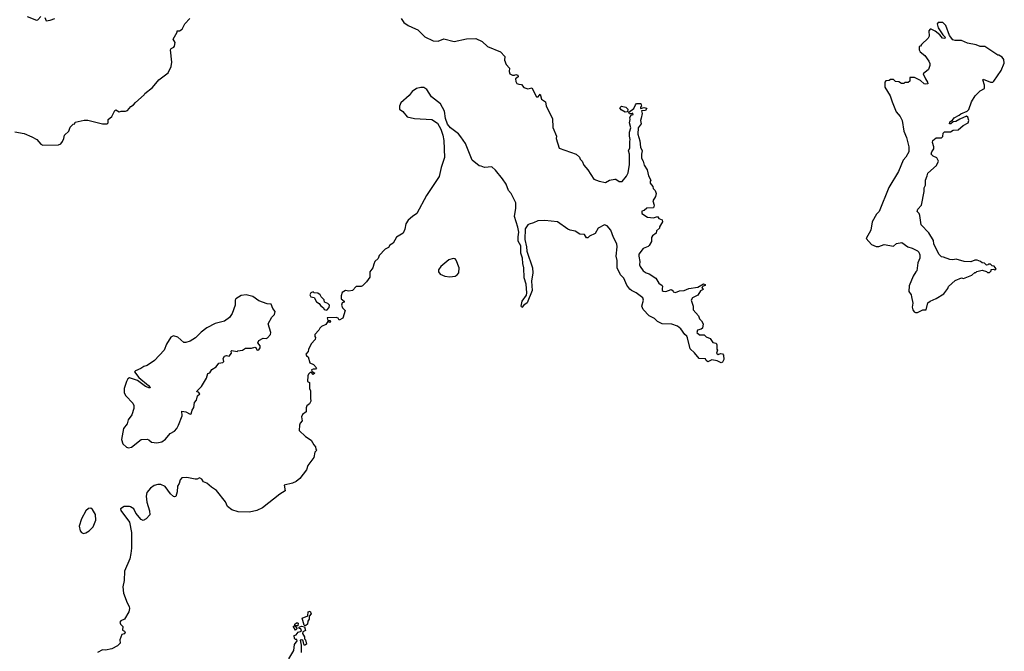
# Model space of a CAD drawing. Extents: x 2293878 to 2522763, y 823964 to 1006972.
# Tile 353 of 407: x 2450372 to 2459807, y 876536 to 882594. Entities that reach past the tile are written whole.
import ezdxf

# ---------------------------------------------------------------- set-up
doc = ezdxf.new("R2010")
doc.units = 0

msp = doc.modelspace()

# ---------------------------------------------------------------- linework, layer by layer
at = {"layer": '0CON20XD'}
for points in [[(2450325, 881516.6), (2450415, 881501.8), (2450489.4, 881469.4), (2450535.3, 881445.3), (2450575, 881400), (2450595, 881390), (2450745, 881392.5), (2450766.4, 881403.6), (2450782.5, 881425), (2450797, 881453), (2450802.5, 881485), (2450842.5, 881525), (2450857, 881563), (2450885, 881590), (2450900, 881595), (2450905, 881610), (2450990.7, 881629.3), (2451025, 881630), (2451165, 881594), (2451210, 881595), (2451220, 881605), (2451220, 881635), (2451253.8, 881665), (2451285, 881722.5), (2451295, 881727.5), (2451325, 881710), (2451345, 881717.5), (2451385, 881717.5), (2451406.1, 881723.9), (2451438.3, 881761.7), (2451463, 881777), (2451480.7, 881799.3), (2451565, 881872.5), (2451572.5, 881885), (2451645.7, 881944.3), (2451706.7, 882015), (2451795.7, 882084.3), (2451824.2, 882145), (2451830, 882185), (2451817.5, 882305), (2451823.6, 882316.4), (2451849.3, 882330.7), (2451855, 882340), (2451862.5, 882375), (2451842.5, 882405), (2451880, 882475), (2451880, 882485), (2451905, 882487.5), (2451927.7, 882502.3), (2451953.3, 882555), (2452003.9, 882606.1)], [(2450445, 882624), (2450535, 882588), (2450547, 882593), (2450575, 882623.8)], [(2450612.5, 882615), (2450625, 882582.5), (2450665, 882587.5), (2450710, 882605)], [(2454028.1, 882605), (2454052, 882565), (2454095, 882537.1), (2454165, 882506.9)], [(2458975, 879786.2), (2458995, 879794), (2459025, 879810.8), (2459058.8, 879811.2), (2459075, 879876.7), (2459095, 879893.3), (2459155, 879920), (2459227.5, 879965), (2459266.1, 880013.9), (2459272.5, 880035), (2459335, 880092.5), (2459395, 880117.5), (2459415, 880112.5), (2459497, 880143), (2459525, 880170), (2459535, 880170), (2459545, 880180), (2459595, 880190), (2459635, 880180), (2459645, 880170), (2459665, 880170), (2459680, 880185), (2459681.7, 880198.3), (2459705, 880200), (2459715, 880192.5), (2459730, 880205), (2459708.3, 880228.3), (2459691.7, 880231.7), (2459675, 880250), (2459655, 880250), (2459648.3, 880241.7), (2459635, 880240), (2459618.3, 880258.3), (2459593, 880263), (2459580, 880275), (2459547, 880287), (2459523.6, 880286.4), (2459485, 880270), (2459423.6, 880273.6), (2459345, 880296.7), (2459315, 880290), (2459285, 880292.5), (2459225, 880317.5), (2459205, 880320), (2459180, 880345), (2459132.5, 880445), (2459127.5, 880475), (2459085, 880550), (2459010, 880625), (2458997.5, 880715), (2458990, 880735), (2458972.5, 880755), (2458977.5, 880775), (2459012.5, 880815), (2459037.5, 880945), (2459038.3, 880981.7), (2459050, 881005), (2459052.5, 881055), (2459067.5, 881095), (2459075, 881120), (2459156.4, 881193.6), (2459177.5, 881235), (2459159.3, 881269.3), (2459123.9, 881283.9), (2459106.2, 881305), (2459113, 881327), (2459132.5, 881355), (2459132.5, 881375), (2459120, 881415), (2459123.3, 881435), (2459155, 881461.2), (2459205, 881460), (2459217, 881473), (2459220, 881505), (2459233, 881517), (2459291.7, 881518.3), (2459316.7, 881533.3), (2459365, 881536.7), (2459412.7, 881577.3), (2459460, 881605), (2459466.7, 881625), (2459457, 881657), (2459445, 881667.5), (2459379.3, 881640.7), (2459341.7, 881618.3), (2459316.7, 881613.3), (2459295, 881593.3), (2459282.5, 881595), (2459283.3, 881615), (2459309.3, 881630.7), (2459325, 881652.5), (2459375, 881677.5), (2459389.3, 881690.7), (2459450, 881715), (2459466.4, 881733.6), (2459492.5, 881805), (2459526.4, 881863.6), (2459575, 881912.5), (2459617.5, 881935), (2459616.1, 881963.9), (2459600, 882015), (2459605, 882022.5), (2459675, 881992.9), (2459695.8, 881994.2), (2459705, 882002.5), (2459776.2, 882105), (2459806.7, 882175), (2459801.7, 882211.7), (2459787.5, 882235), (2459753, 882253), (2459743.9, 882253.9), (2459620, 882335), (2459575, 882337.5), (2459538.3, 882351.7), (2459455, 882367.5), (2459395, 882393.3), (2459335, 882393.3), (2459315, 882400), (2459281.7, 882441.7), (2459245, 882537.5), (2459217, 882567), (2459173, 882567), (2459162.5, 882555), (2459174, 882515), (2459217, 882447), (2459240, 882425), (2459238.3, 882411.7), (2459215, 882417.5), (2459188, 882448), (2459145, 882482), (2459105, 882503.3), (2459095, 882502.5), (2459082.5, 882485), (2459086.7, 882435), (2459077.5, 882415), (2459013.6, 882356.4), (2459005, 882340), (2458990, 882335), (2458990, 882305), (2459000, 882285), (2459045, 882250), (2459082.5, 882195), (2459091.7, 882171.7), (2459092.5, 882155), (2459080, 882115), (2459030, 882075), (2459050, 882025), (2459070, 881995), (2459072.5, 881977.5), (2459056.2, 881973.8), (2459039.7, 881979.7), (2459005, 882010), (2458945, 882040), (2458901.7, 882038.3), (2458900, 882005), (2458885, 881990), (2458855, 881990), (2458845, 881980), (2458823, 881983), (2458795, 881997.5), (2458765, 882000), (2458745, 882020), (2458715, 882020), (2458705, 882010), (2458673, 882007), (2458662.5, 881995), (2458662.5, 881945), (2458713.6, 881863.6), (2458733, 881807), (2458769.3, 881709.3), (2458807.5, 881665), (2458826.4, 881626.4), (2458843.3, 881525), (2458870, 881465), (2458892.5, 881375), (2458893.3, 881325), (2458864.1, 881275.9), (2458836.7, 881245), (2458793.6, 881136.4), (2458700, 880985), (2458606.7, 880755), (2458582, 880728), (2458540, 880655), (2458527.5, 880575), (2458482.5, 880495), (2458535, 880437.5), (2458578.3, 880418.3), (2458605, 880417.5), (2458655, 880436.7), (2458745, 880422.5), (2458773, 880447), (2458825, 880457.5), (2458883.8, 880413.8), (2458925, 880402.5), (2458975, 880377.5), (2458987.5, 880365), (2458997, 880337), (2458997.5, 880305), (2458978.3, 880261.7), (2458967.5, 880185), (2458957.5, 880175), (2458933.3, 880135), (2458895, 880040), (2458893, 879987), (2458913.3, 879955), (2458918.8, 879935), (2458928.8, 879875), (2458923.3, 879835), (2458929.3, 879809.3), (2458942.3, 879792.3), (2458955, 879786.7), (2458975, 879786.2)], [(2454165, 882506.9), (2454187.4, 882497.4), (2454255, 882430), (2454335, 882391.1), (2454382.1, 882387.9), (2454435, 882410), (2454535, 882384.2), (2454655, 882410), (2454743, 882413), (2454805, 882382.9), (2454855, 882337.5), (2454980, 882285), (2455019.5, 882239.5), (2455017.5, 882205), (2455032.5, 882165), (2455065, 882130), (2455063.3, 882095), (2455070, 882075), (2455095, 882060), (2455115, 882060), (2455125, 882066.7), (2455145, 882060), (2455147.5, 882045), (2455123.3, 882025), (2455125, 882000), (2455135, 881982.5), (2455153.6, 881973.6), (2455181.7, 881971.7), (2455203.9, 881943.9), (2455240.7, 881930.7), (2455280.7, 881940.7), (2455325, 881853.3), (2455340, 881855), (2455358.3, 881878.3), (2455371.7, 881831.7), (2455410, 881805), (2455416.7, 881765), (2455476.7, 881645), (2455480.7, 881560.7), (2455517.5, 881475), (2455512.5, 881455), (2455540.7, 881360.7), (2455705, 881302.5), (2455736.1, 881276.1), (2455742.5, 881255), (2455762.5, 881235), (2455779.3, 881199.3), (2455816.7, 881155), (2455875, 881062.5), (2455925, 881043.8), (2455985, 881033.3), (2456025, 881053.3), (2456075, 881062.5), (2456085, 881062.5), (2456115, 881042.5), (2456145, 881042.5), (2456186.1, 881093.9), (2456202.5, 881125), (2456216.2, 881205), (2456214.2, 881304.2), (2456206.2, 881335), (2456220, 881365), (2456217.5, 881425), (2456223.3, 881445), (2456214, 881475), (2456216.2, 881515), (2456226.7, 881555), (2456214, 881605), (2456222.5, 881635), (2456217.5, 881655), (2456231.7, 881678.3), (2456250, 881685), (2456248.3, 881698.3), (2456235, 881690), (2456215, 881690), (2456210, 881705), (2456258.3, 881741.7), (2456271.7, 881778.3), (2456281.7, 881788.3), (2456325, 881790), (2456330, 881765), (2456320, 881755), (2456321.7, 881741.7), (2456355, 881752.5), (2456380, 881745), (2456368.3, 881721.7), (2456331.7, 881718.3), (2456337.5, 881695), (2456328.3, 881648.3), (2456320, 881625), (2456326.7, 881595), (2456297.5, 881555), (2456296.2, 881495), (2456315, 881430), (2456320.3, 881370.3), (2456338, 881335), (2456330, 881305), (2456331.2, 881265), (2456346.2, 881235), (2456355, 881197.5), (2456383.3, 881155), (2456396.4, 881096.4), (2456420, 881055), (2456412.5, 881045), (2456412.5, 881025), (2456440, 880995), (2456442.5, 880975), (2456460, 880955), (2456470, 880925), (2456463.6, 880896.4), (2456437.5, 880855), (2456452.5, 880815), (2456445, 880790), (2456383, 880787), (2456357, 880763), (2456333.6, 880756.4), (2456333.3, 880735), (2456388.3, 880698.3), (2456445, 880692.5), (2456485, 880707.5), (2456497, 880687), (2456530, 880675), (2456532.5, 880655), (2456503, 880607), (2456502.5, 880595), (2456473, 880567), (2456472.5, 880545), (2456435, 880520), (2456427.5, 880505), (2456427.5, 880465), (2456405, 880427.5), (2456395, 880417.5), (2456345, 880397.5), (2456306.4, 880343.6), (2456303.3, 880325), (2456313.8, 880275), (2456312.7, 880242.7), (2456316.2, 880225), (2456345, 880183.3), (2456374.1, 880164.1), (2456405, 880156), (2456467.5, 880115), (2456495, 880066.2), (2456527.5, 880045), (2456532.5, 880035), (2456528.8, 880015), (2456530, 879995), (2456538.6, 879988.6), (2456565, 879988.1), (2456615, 880006), (2456630, 879995), (2456634, 879984), (2456655, 879976.7), (2456695, 879994), (2456740, 879995), (2456783.9, 880016.1), (2456871.7, 880028.3), (2456925, 880060), (2456940, 880055), (2456940, 880045), (2456921.7, 880038.3), (2456910, 880025), (2456920, 880005), (2456897, 879993), (2456869.3, 879950.7), (2456817.5, 879925), (2456806.7, 879905), (2456826.1, 879846.1), (2456825, 879810), (2456875, 879752.5), (2456885.8, 879725.8), (2456906.2, 879705), (2456920, 879675), (2456913.6, 879636.4), (2456903.6, 879626.4), (2456867.5, 879615), (2456860, 879595), (2456885, 879572), (2456930.7, 879570.7), (2456951.2, 879551.2), (2456988.8, 879535), (2457015, 879497.5), (2457045, 879492.5), (2457052.5, 879475), (2457052.5, 879435), (2457060, 879425), (2457047.5, 879395), (2457065, 879383.8), (2457088.3, 879391.7), (2457105, 879390), (2457116.7, 879375), (2457118.8, 879335), (2457105, 879307.5), (2457095, 879303.3), (2457055, 879321.2), (2457005, 879331.2), (2456965, 879312.5), (2456950, 879325), (2456945, 879340), (2456883.8, 879343.8), (2456839.3, 879399.3), (2456795.9, 879435.9), (2456771.7, 879541.7), (2456765, 879557.5), (2456744.2, 879574.2), (2456707.4, 879627.4), (2456675, 879652.9), (2456622.6, 879672.6), (2456530, 879675), (2456485, 879700), (2456455, 879728.8), (2456405, 879752.9), (2456345.7, 879815), (2456334.3, 879845), (2456350, 879905), (2456343.8, 879925), (2456280, 879975), (2456235, 879996), (2456219.7, 880009.7), (2456188.6, 880048.6), (2456162, 880115), (2456128, 880145), (2456096.7, 880215), (2456096.7, 880285), (2456086.2, 880325), (2456098.1, 880415), (2456095.5, 880445), (2456063.1, 880505), (2456035.7, 880575), (2456001.2, 880615), (2455974.5, 880625.5), (2455916.7, 880595), (2455885, 880542.5), (2455833, 880517), (2455815, 880500), (2455805, 880502.5), (2455785, 880532.5), (2455740, 880535), (2455694, 880564), (2455645.6, 880575.6), (2455624.5, 880584.5), (2455525, 880654), (2455405, 880666.7), (2455337, 880663), (2455296.4, 880643.6), (2455255, 880632.5), (2455242.5, 880625), (2455215, 880586.7), (2455213.3, 880485), (2455230, 880415), (2455232.5, 880375), (2455286, 880215), (2455288.8, 880165), (2455277.5, 880085), (2455284.2, 879995), (2455233.6, 879876.4), (2455203.3, 879856.7), (2455185, 879832.5), (2455177.5, 879845), (2455186.7, 879895), (2455227.7, 879952.3), (2455232, 879975), (2455226.2, 880056.2), (2455206.4, 880116.4), (2455202, 880215), (2455192.5, 880255), (2455190, 880305), (2455174.3, 880355), (2455174, 880425), (2455148.9, 880468.9), (2455147.5, 880512.5), (2455156, 880555), (2455146.7, 880605), (2455112.5, 880705), (2455127.5, 880785), (2455126.4, 880836.4), (2455082.5, 880925), (2455057.5, 880955), (2455032.5, 881015), (2454998.3, 881068.3), (2454931.7, 881151.7), (2454895, 881183.3), (2454827, 881177), (2454795, 881190), (2454775, 881191.2), (2454708.8, 881245), (2454643.1, 881405), (2454600.6, 881470.6), (2454578.1, 881498.1), (2454501.2, 881555), (2454473, 881593), (2454453.8, 881645), (2454443.8, 881715), (2454405, 881786.7), (2454316.7, 881855), (2454275, 881922.5), (2454245, 881942.5), (2454215, 881943.3), (2454175, 881933.3), (2454133.3, 881905), (2454105, 881867.5), (2454023.3, 881795), (2454012.5, 881765), (2454012.5, 881735), (2454043.3, 881713.3), (2454085, 881662.5), (2454156.1, 881646.1), (2454320, 881635), (2454375, 881600), (2454408.8, 881545), (2454428, 881485), (2454436.2, 881435), (2454443, 881273), (2454411.2, 881175), (2454391.7, 881088.3), (2454271.7, 880908.3), (2454177.5, 880735), (2454135, 880707.5), (2454095, 880670), (2454071.2, 880635), (2454063.3, 880585), (2454047.5, 880545), (2453982.3, 880507.7), (2453949.5, 880450.5), (2453920.5, 880429.5), (2453905, 880410), (2453875, 880393.3), (2453817, 880333), (2453805.8, 880304.2), (2453773.8, 880275), (2453765, 880250), (2453756.7, 880215), (2453728.8, 880175), (2453727.5, 880125), (2453695, 880080), (2453657.7, 880042.3), (2453645, 880033.8), (2453596.1, 880033.9), (2453560, 879995), (2453525, 879988.8), (2453495, 879996.7), (2453463.9, 879976.1), (2453453.8, 879945), (2453452.5, 879915), (2453480, 879895), (2453480, 879885), (2453463.6, 879876.4), (2453456.7, 879855), (2453465, 879830), (2453490, 879805), (2453469.3, 879730.7), (2453435, 879712.5), (2453425, 879730), (2453405, 879737.5), (2453320, 879735), (2453325, 879710), (2453348.3, 879708.3), (2453350, 879695), (2453345, 879690), (2453325, 879700), (2453305, 879670), (2453265, 879652.5), (2453247.5, 879635), (2453240, 879615), (2453200, 879575), (2453200, 879555), (2453206.7, 879546.7), (2453203.3, 879525), (2453163.9, 879486.1), (2453138.3, 879431.7), (2453135, 879410), (2453113, 879387), (2453120.7, 879370.7), (2453135, 879360), (2453151.7, 879301.7), (2453188, 879288), (2453217.5, 879255), (2453207, 879243), (2453185, 879242.5), (2453170, 879235), (2453171.7, 879221.7), (2453200, 879205), (2453185, 879190), (2453168.3, 879208.3), (2453155, 879210), (2453140, 879195), (2453133, 879177), (2453130, 879125), (2453150, 879115), (2453150, 879055), (2453160, 879035), (2453157.5, 878965), (2453162.5, 878935), (2453149.3, 878910.7), (2453125, 878890), (2453118.3, 878871.7), (2453117, 878833), (2453083.6, 878806.4), (2453072.5, 878785), (2453080, 878745), (2453060, 878725), (2453053.3, 878705), (2453050, 878655), (2453110, 878595), (2453165, 878560), (2453190, 878515), (2453207, 878497), (2453210, 878475), (2453220, 878465), (2453200, 878445), (2453190, 878395), (2453133, 878317), (2453120, 878275), (2453056.4, 878193.6), (2453020, 878165), (2452985, 878147.5), (2452905, 878130), (2452916.2, 878073.8), (2452865, 878042.5), (2452698.3, 877911.7), (2452645, 877887.5), (2452575, 877870), (2452465, 877874), (2452405, 877893.8), (2452362.5, 877925), (2452345, 877970), (2452259.5, 878079.5), (2452209.3, 878109.3), (2452165, 878147.5), (2452135, 878162.5), (2452116.4, 878186.4), (2452095, 878200), (2452073.3, 878186.7), (2452055, 878186), (2451975, 878203.8), (2451925, 878200), (2451908.8, 878181.2), (2451901.2, 878145), (2451885, 878120), (2451881.2, 878065), (2451870, 878020), (2451855, 878016.7), (2451845, 878021.2), (2451818, 878045), (2451765, 878116.7), (2451726.4, 878136.4), (2451695, 878136.7), (2451660, 878125), (2451625, 878100), (2451591.7, 878058.3), (2451584.2, 878025), (2451590, 877965), (2451616.7, 877883.3), (2451620, 877845), (2451585, 877806.2), (2451555, 877790), (2451535, 877800), (2451485, 877861.2), (2451465, 877901.2), (2451435, 877921.2), (2451425, 877926), (2451375, 877924), (2451338.3, 877901.7), (2451342.5, 877885), (2451423.6, 877773.6), (2451444.3, 877675), (2451443.8, 877525), (2451438, 877475), (2451426.5, 877423.5), (2451376.4, 877305), (2451374.5, 877215), (2451361.8, 877155), (2451366.2, 877095), (2451401.2, 877001.2)], [(2456175, 881707.5), (2456135, 881727.5), (2456123, 881747), (2456137.5, 881762.5), (2456180, 881755), (2456200, 881735), (2456195, 881710), (2456175, 881707.5)], [(2454495, 880126.2), (2454545, 880133.8), (2454565, 880146.7), (2454578.8, 880165), (2454583.9, 880213.9), (2454555, 880287.5), (2454545, 880300), (2454525, 880303.8), (2454485, 880290), (2454406.2, 880225), (2454386.2, 880195), (2454386.1, 880176.1), (2454401.7, 880151.7), (2454445, 880133.8), (2454495, 880126.2)], [(2451415, 878487.5), (2451445, 878493.1), (2451535, 878568.1), (2451595, 878570.8), (2451610, 878565), (2451635, 878541.2), (2451685, 878535.8), (2451735, 878544.2), (2451770.2, 878569.8), (2451815, 878623.8), (2451855, 878648), (2451877.4, 878672.6), (2451895.7, 878705), (2451930, 878795), (2451925, 878840), (2451965, 878831.2), (2452005, 878810), (2452016.2, 878813.8), (2452025, 878850), (2452042.5, 878875), (2452048.3, 878921.7), (2452067, 878943), (2452077.5, 878985), (2452097.5, 879005), (2452085, 879020), (2452070, 879025), (2452072.5, 879035), (2452113.6, 879076.4), (2452162.5, 879155), (2452175, 879200), (2452193, 879207), (2452215, 879237.5), (2452256.4, 879263.6), (2452282, 879298), (2452317.5, 879305), (2452327.5, 879315), (2452323.3, 879345), (2452333.3, 879365), (2452355, 879372.5), (2452380, 879365), (2452402.5, 879395), (2452400, 879415), (2452405, 879420), (2452455, 879410), (2452463.3, 879416.7), (2452507, 879423), (2452535, 879442.5), (2452595, 879443.3), (2452625, 879452.5), (2452635, 879450), (2452645, 879427.5), (2452655, 879422.5), (2452665, 879427.5), (2452676.7, 879445), (2452676.7, 879465), (2452653.3, 879493.3), (2452664.2, 879515.8), (2452705, 879540), (2452735, 879536.7), (2452748.3, 879541.7), (2452777.1, 879572.9), (2452778, 879595), (2452753.3, 879675), (2452789.5, 879740.5), (2452812.5, 879765), (2452820, 879795), (2452797.5, 879825), (2452783.6, 879863.6), (2452745, 879868.8), (2452665, 879898), (2452605, 879938), (2452544, 879954), (2452495, 879949.1), (2452443.7, 879916.3), (2452437.5, 879905), (2452437, 879857), (2452408.6, 879775), (2452381.4, 879738.6), (2452335, 879702.5), (2452245, 879679.2), (2452165, 879637.1), (2452112.9, 879597.1), (2452057.6, 879542.4), (2452005, 879508.8), (2451965, 879496.5), (2451945, 879497.5), (2451887.2, 879547.2), (2451845, 879560.9), (2451821.2, 879548.8), (2451778.5, 879481.5), (2451756.2, 879425), (2451665.4, 879325), (2451595, 879276.7), (2451561.7, 879268.3), (2451531.9, 879248.1), (2451482.7, 879227.3), (2451472.5, 879215), (2451513.1, 879163.1), (2451607.8, 879085), (2451622.5, 879065), (2451619.3, 879060.7), (2451578, 879075), (2451502.8, 879132.8), (2451435, 879155.6), (2451425, 879157.5), (2451410, 879150), (2451394.5, 879125), (2451372.9, 879055), (2451373.4, 879013.4), (2451388.4, 878985), (2451455, 878915.6), (2451464.7, 878894.7), (2451467.5, 878865), (2451448.2, 878805), (2451411.5, 878755), (2451403, 878717), (2451366.7, 878673.3), (2451346.4, 878566.4), (2451360, 878525), (2451395, 878493.8), (2451415, 878487.5)], [(2453315, 879807.5), (2453337.7, 879832.3), (2453340, 879855), (2453325, 879870), (2453293.8, 879883.8), (2453288.3, 879908.3), (2453262.5, 879935), (2453252.5, 879955), (2453229.3, 879969.3), (2453195, 879972.5), (2453185, 879982.5), (2453162.5, 879975), (2453152.5, 879955), (2453162.5, 879935), (2453195, 879930), (2453217, 879887), (2453243, 879873), (2453253.6, 879853.6), (2453285, 879830), (2453290, 879815), (2453315, 879807.5)], [(2450985, 877667.1), (2451005, 877671.1), (2451038.7, 877691.3), (2451075, 877728.9), (2451102.9, 877795), (2451097.3, 877847.3), (2451071.2, 877895), (2451055, 877908.8), (2451032.5, 877905), (2451005, 877883.3), (2450965.6, 877805), (2450942.2, 877735), (2450952.4, 877692.4), (2450964, 877675), (2450985, 877667.1)], [(2451401.2, 877001.2), (2451420, 876965), (2451423.3, 876945), (2451417.5, 876915), (2451377.5, 876845), (2451341.7, 876828.3), (2451332.5, 876815), (2451337, 876797), (2451360, 876775), (2451358.3, 876738.3), (2451378.3, 876728.3), (2451382.5, 876715), (2451375, 876702.5), (2451351.7, 876698.3), (2451333.6, 876646.4), (2451336.7, 876615), (2451310.7, 876589.3), (2451255, 876560), (2451195, 876546.7), (2451165, 876548.8), (2451117.5, 876525)], [(2453105, 876780), (2453098.3, 876788.3), (2453080, 876855), (2453133, 876877), (2453136.4, 876913.6), (2453155, 876920), (2453163.8, 876895), (2453147.5, 876872.5), (2453146.2, 876845), (2453134.3, 876825.7), (2453128.8, 876795), (2453115, 876782.5), (2453105, 876780)], [(2452951.2, 876465), (2453000, 876545), (2453005, 876600), (2453030, 876635), (2453028.3, 876648.3), (2453015, 876650), (2453005, 876660), (2453003, 876687), (2453020, 876695), (2453040.8, 876719.2), (2453071.7, 876728.3), (2453065, 876752.5), (2453050, 876755), (2453051.7, 876768.3), (2453073.3, 876776.7), (2453101.7, 876771.7), (2453112.5, 876735), (2453087, 876723), (2453083.6, 876706.4), (2453100, 876675), (2453100, 876655), (2453110, 876645), (2453120, 876605), (2453103, 876593), (2453093.6, 876603.6), (2453087.5, 876637.5), (2453076.1, 876646.1), (2453058.3, 876641.7), (2453070.8, 876595), (2453070, 876525)], [(2453015, 876740), (2452993, 876777), (2453010, 876780), (2453010, 876795), (2453025, 876810), (2453035, 876810), (2453040, 876805), (2453038.3, 876781.7), (2453010, 876780), (2453030, 876755), (2453015, 876740)]]:
    msp.add_lwpolyline(points, dxfattribs=at)

doc.saveas('drawing.dxf')
